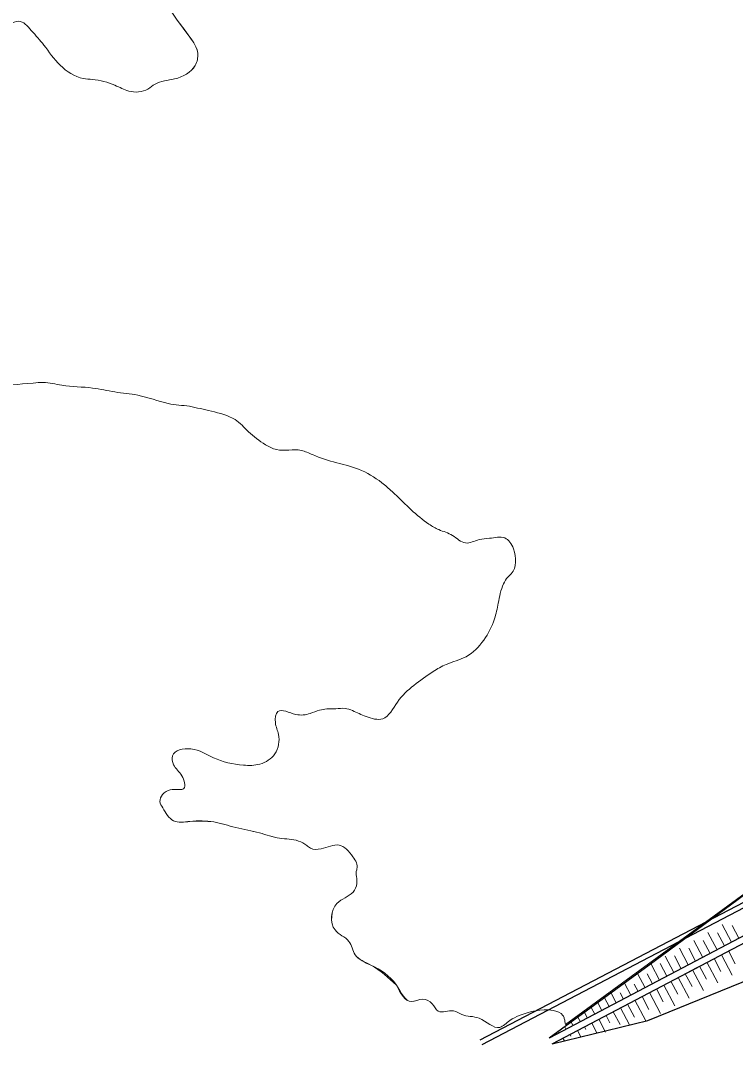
# Model space of a CAD drawing. Extents: x 553962 to 842807, y 8883888 to 9032388.
# Drawn here: x 571847 to 574602, y 8987152 to 8991098 of the extents above; entities that cross this region are included whole.
import ezdxf

# ---------------------------------------------------------------- set-up
doc = ezdxf.new("R2010")
doc.units = 0
doc.header["$LTSCALE"] = 200
doc.layers.add('25', color=7, linetype='Continuous', lineweight=13)
doc.layers.add('63', color=7, linetype='Continuous', lineweight=13)

msp = doc.modelspace()

# ---------------------------------------------------------------- linework, layer by layer
at = {"layer": '25', "lineweight": 25}
for p, q in [((577877.7, 8989395.6), (573616.6, 8987168.4)), ((573625.3, 8987151.7), (577886.4, 8989378.8))]:
    msp.add_line(p, q, dxfattribs=at)
at = {"layer": '25'}
for points in [[(578351.6, 8991043.2), (578446.9, 8991274.5), (572334.3, 8991274.5), (572447.3, 8991102.9), (572499.8, 8991033.9)], [(573946.4, 8987228.8), (575651.3, 8988475.2), (578012.7, 8989366.8), (578009.5, 8989418.3)]]:
    msp.add_lwpolyline(points, dxfattribs=at)
at = {"layer": '25', "lineweight": 25}
for points in [[(578012.9, 8989352.9), (577187, 8989042.7), (576324, 8988712.7), (575950.1, 8988578.7), (575647.5, 8988463.9), (575187.8, 8988130.1), (574877.2, 8987905.3), (574268.6, 8987457.2), (573884, 8987175.6)], [(573895.3, 8987154), (574263.9, 8987244.7), (575107.4, 8987587), (575919.3, 8987877.8), (576674.3, 8988291.2), (577269.1, 8988857.9), (578024.2, 8989331.3)]]:
    msp.add_lwpolyline(points, dxfattribs=at)
at = {"layer": '25'}
for points in [[(572497.9, 8989611.9), (572416.1, 8989621.7), (572298.7, 8989654.1), (572210.5, 8989666.4), (572124.8, 8989681.2), (572006.5, 8989692.2), (571934.7, 8989703.3), (571895.8, 8989700.6), (571733.8, 8989683.8), (571587.2, 8989646.9), (571453.1, 8989617.6), (571351.8, 8989579.6), (571165.1, 8989536.3), (571023.7, 8989489.3), (570824.7, 8989420.8), (570717.5, 8989353.9), (570650.5, 8989289.6), (570581.7, 8989265.5), (570557.9, 8989261.6), (570536.5, 8989171.1), (570516.3, 8989080.5), (570500.1, 8988981.1), (570490.7, 8988932), (570480, 8988888), (570410, 8988857.6), (570400.3, 8988925.5), (570389.6, 8989066.3), (570400.3, 8989105.3), (570401.2, 8989131.7), (570339.7, 8989129), (570310.5, 8989145.2), (570285.9, 8989198), (570293, 8989230.7), (570411.6, 8989290.1), (570477.3, 8989360.7), (570556.4, 8989461.5), (570612, 8989532.1), (570692.7, 8989609.1), (570714.8, 8989641.8), (570783.9, 8989649.6), (570828.7, 8989677.3), (570845.5, 8989742.8), (570853.5, 8989794.3), (570853.3, 8989809.4), (570852.4, 8989877.3), (570850.7, 8989910), (570881.9, 8989923.9), (570867.7, 8990045.8), (570873.8, 8990055.9), (570956.8, 8990057.4), (571136.7, 8990140.9), (571138, 8990227.7), (571073.1, 8990284.1), (570988.5, 8990315.2), (570949.2, 8990336.5), (570913.7, 8990362.8), (570894.5, 8990381.6), (570910.4, 8990415.6), (570967.7, 8990454.8), (571009.8, 8990502.7), (571044.6, 8990531.7), (571122.5, 8990533.2), (571168.4, 8990581.1), (571168.7, 8990652.7), (571082.9, 8990673.9), (570973, 8990711.2), (570957.2, 8990759), (571030.7, 8990809.5), (571089.2, 8990854.9), (571136.3, 8990904.1), (571180.8, 8990962.1), (571302.4, 8990981.3), (571318.4, 8990918.5), (571353.3, 8990850.7), (571399, 8990815.6), (571537.4, 8990716.7), (571595.4, 8990703), (571610.5, 8990704.3), (571630.6, 8990706.9), (571685.4, 8990741), (571779.9, 8990818), (571783.9, 8990893.5), (571765.3, 8990965.1), (571729.5, 8991007.7), (571709, 8991040.3), (571707.2, 8991075.5), (571765, 8991082), (571805.2, 8991084.6), (571839, 8991094.8), (571888.5, 8991059.7), (571937, 8991003.3)], [(571937, 8991003.3), (571888.5, 8991059.7), (571839, 8991094.8), (571805.2, 8991084.6), (571765, 8991082), (571707.2, 8991075.5), (571709, 8991040.3), (571729.5, 8991007.7), (571765.3, 8990965.1), (571783.9, 8990893.5), (571779.9, 8990818), (571685.4, 8990741), (571630.6, 8990706.9), (571610.5, 8990704.3), (571595.4, 8990703), (571537.4, 8990716.7), (571399, 8990815.6), (571353.3, 8990850.7), (571318.4, 8990918.5), (571302.4, 8990981.3), (571180.8, 8990962.1), (571136.3, 8990904.1), (571089.2, 8990854.9), (571030.7, 8990809.5), (570957.2, 8990759), (570973, 8990711.2), (571082.9, 8990673.9), (571168.7, 8990652.7), (571168.4, 8990581.1), (571122.5, 8990533.2), (571044.6, 8990531.7), (571009.8, 8990502.7), (570967.7, 8990454.8), (570910.4, 8990415.6), (570894.5, 8990381.6), (570913.7, 8990362.8), (570949.2, 8990336.5), (570988.5, 8990315.2), (571073.1, 8990284.1), (571138, 8990227.7), (571136.7, 8990140.9), (570956.8, 8990057.4), (570873.8, 8990055.9), (570867.7, 8990045.8), (570881.9, 8989923.9), (570850.7, 8989910), (570852.4, 8989877.3), (570853.3, 8989809.4), (570853.5, 8989794.3), (570845.5, 8989742.8), (570828.7, 8989677.3), (570783.9, 8989649.6), (570714.8, 8989641.8), (570692.7, 8989609.1), (570612, 8989532.1), (570556.4, 8989461.5), (570477.3, 8989360.7), (570411.6, 8989290.1), (570293, 8989230.7), (570285.9, 8989198), (570310.5, 8989145.2), (570339.7, 8989129), (570401.2, 8989131.7), (570400.3, 8989105.3), (570389.6, 8989066.3), (570400.3, 8988925.5), (570410, 8988857.6), (570480, 8988888), (570490.7, 8988932), (570500.1, 8988981.1), (570516.3, 8989080.5), (570536.5, 8989171.1), (570557.9, 8989261.6), (570581.7, 8989265.5), (570650.5, 8989289.6), (570717.5, 8989353.9), (570824.7, 8989420.8), (571023.7, 8989489.3), (571165.1, 8989536.3), (571351.8, 8989579.6), (571453.1, 8989617.6), (571587.2, 8989646.9), (571733.8, 8989683.8), (571895.8, 8989700.6), (571934.7, 8989703.3), (572006.5, 8989692.2), (572124.8, 8989681.2), (572210.5, 8989666.4), (572298.7, 8989654.1), (572416.1, 8989621.7), (572497.9, 8989611.9)], [(571937, 8991003.3), (571999.7, 8990925.5), (572088.4, 8990874.2), (572123.6, 8990870.6), (572210.7, 8990848.2), (572263.8, 8990825.7), (572337.9, 8990833.5), (572365.3, 8990852.4), (572440.4, 8990872.8), (572520.2, 8990924.6), (572529.6, 8990971.1), (572499.8, 8991033.9), (572447.3, 8991102.9)], [(572499.8, 8991033.9), (572529.6, 8990971.1), (572520.2, 8990924.6), (572440.4, 8990872.8), (572365.3, 8990852.4), (572337.9, 8990833.5), (572263.8, 8990825.7), (572210.7, 8990848.2), (572123.6, 8990870.6), (572088.4, 8990874.2), (571999.7, 8990925.5), (571937, 8991003.3)], [(573946.4, 8987228.8), (573942.2, 8987251.7), (573936.8, 8987263.8), (573898.8, 8987282.6), (573768.4, 8987263.3), (573732.2, 8987244.3), (573693.6, 8987217.8), (573613.9, 8987252.8), (573547, 8987267.7), (573515.4, 8987281.4), (573456.3, 8987280), (573433.3, 8987308.8), (573396.6, 8987326.3), (573352.8, 8987317.4), (573295.3, 8987380.1), (573196.2, 8987457.7), (573136.6, 8987497.8), (573112, 8987549.3), (573058.6, 8987593.1), (573066, 8987695), (573128.2, 8987739.2), (573142.9, 8987771.9), (573142.1, 8987824.7), (573143.3, 8987828.5), (573127.6, 8987875), (573074.2, 8987920.1), (573005.3, 8987906), (572963.7, 8987908.4), (572949.8, 8987918.4), (572918.1, 8987935.9), (572845, 8987947), (572768.1, 8987966.9), (572676, 8987988), (572591.5, 8988009.2), (572499.7, 8988011.4), (572436.8, 8988013.7), (572394.6, 8988063.9), (572384.2, 8988087.7), (572423.8, 8988133.1), (572476.6, 8988138.3), (572468.4, 8988187.3), (572436.4, 8988230), (572432.1, 8988263.9), (572503.4, 8988290.5), (572590.6, 8988256.8), (572705.4, 8988228.2), (572769.5, 8988232.2), (572826.8, 8988271.4), (572840.8, 8988346.8), (572828.9, 8988392.1), (572838.4, 8988434.8), (572907.7, 8988423.7), (572962.9, 8988427.7), (572999.2, 8988440.3), (573054.4, 8988445.5), (573062, 8988445.6), (573097.2, 8988446.9), (573126.2, 8988438.2), (573178.1, 8988415.7), (573242.3, 8988407.1), (573299.2, 8988471.4), (573362.5, 8988535.7), (573437.2, 8988588.7), (573487.1, 8988616.6), (573563.4, 8988645.7), (573631.6, 8988710), (573673.3, 8988791.9), (573687.5, 8988852.3), (573707.9, 8988926.5), (573725.1, 8988953), (573737.5, 8988965.6), (573746.2, 8989062.4), (573713, 8989103.8), (573653.9, 8989102.3), (573613.8, 8989097.2), (573561.1, 8989084.5), (573511.7, 8989113.2), (573458.6, 8989135.7), (573420.6, 8989157), (573288.3, 8989273.5), (573248.8, 8989308.6), (573161.3, 8989363.7), (573065.3, 8989393.6), (572971.9, 8989424.7), (572928.9, 8989440.9), (572833.3, 8989444.4), (572790.3, 8989463.1), (572725.5, 8989513.2), (572673.4, 8989559.6), (572582.4, 8989592), (572497.9, 8989611.9)], [(572497.9, 8989611.9), (572582.4, 8989592), (572673.4, 8989559.6), (572725.5, 8989513.2), (572790.3, 8989463.1), (572833.3, 8989444.4), (572928.9, 8989440.9), (572971.9, 8989424.7), (573065.3, 8989393.6), (573161.3, 8989363.7), (573248.8, 8989308.6), (573288.3, 8989273.5), (573420.6, 8989157), (573458.6, 8989135.7), (573511.7, 8989113.2), (573561.1, 8989084.5), (573613.8, 8989097.2), (573653.9, 8989102.3), (573713, 8989103.8), (573746.2, 8989062.4), (573737.5, 8988965.6), (573725.1, 8988953), (573707.9, 8988926.5), (573687.5, 8988852.3), (573673.3, 8988791.9), (573631.6, 8988710), (573563.4, 8988645.7), (573487.1, 8988616.6), (573437.2, 8988588.7), (573362.5, 8988535.7), (573299.2, 8988471.4), (573242.3, 8988407.1), (573178.1, 8988415.7), (573126.2, 8988438.2), (573097.2, 8988446.9), (573062, 8988445.6), (573054.4, 8988445.5), (572999.2, 8988440.3), (572962.9, 8988427.7), (572907.7, 8988423.7), (572838.4, 8988434.8), (572828.9, 8988392.1), (572840.8, 8988346.8), (572826.8, 8988271.4), (572769.5, 8988232.2), (572705.4, 8988228.2), (572590.6, 8988256.8), (572503.4, 8988290.5), (572432.1, 8988263.9), (572436.4, 8988230), (572468.4, 8988187.3), (572476.6, 8988138.3), (572423.8, 8988133.1), (572384.2, 8988087.7), (572394.6, 8988063.9), (572436.8, 8988013.7), (572499.7, 8988011.4)], [(572499.7, 8988011.4), (572591.5, 8988009.2), (572676, 8987988), (572768.1, 8987966.9), (572845, 8987947), (572918.1, 8987935.9), (572949.8, 8987918.4), (572963.7, 8987908.4), (573005.3, 8987906), (573074.2, 8987920.1), (573127.6, 8987875), (573143.3, 8987828.5), (573142.1, 8987824.7), (573142.9, 8987771.9), (573128.2, 8987739.2), (573066, 8987695), (573058.6, 8987593.1), (573112, 8987549.3), (573136.6, 8987497.8), (573196.2, 8987457.7), (573295.3, 8987380.1)], [(573295.3, 8987380.1), (573352.8, 8987317.4), (573396.6, 8987326.3), (573433.3, 8987308.8), (573456.3, 8987280), (573515.4, 8987281.4), (573547, 8987267.7), (573613.9, 8987252.8), (573693.6, 8987217.8), (573732.2, 8987244.3), (573768.4, 8987263.3), (573898.8, 8987282.6), (573936.8, 8987263.8), (573942.2, 8987251.7), (573946.4, 8987228.8)]]:
    msp.add_spline(points, degree=3, dxfattribs=at)
at = {"layer": '63', "lineweight": 25}
for p, q in [((578012.9, 8989352.9), (573884, 8987175.6)), ((573895.3, 8987154), (578024.2, 8989331.3))]:
    msp.add_line(p, q, dxfattribs=at)
at = {"layer": '63'}
for p, q in [((574586.5, 8987546.1), (574550.7, 8987614)), ((574531, 8987516.8), (574495.8, 8987583.5)), ((574559.2, 8987531.7), (574532.9, 8987581.5)), ((574614.6, 8987561), (574588.4, 8987610.7)), ((574475.5, 8987487.6), (574441, 8987553)), ((574503.7, 8987502.4), (574477.4, 8987552.2)), ((574572.6, 8987538.8), (574517.1, 8987509.5)), ((574561.2, 8987505.2), (574616.7, 8987534.4)), ((574628.1, 8987568.1), (574572.6, 8987538.8)), ((574392.7, 8987443.9), (574366.4, 8987493.7)), ((574420, 8987458.3), (574386.2, 8987522.5)), ((574448.2, 8987473.2), (574421.9, 8987523)), ((574517.1, 8987509.5), (574461.7, 8987480.3)), ((574505.7, 8987475.9), (574561.2, 8987505.2)), ((574547.3, 8987497.8), (574589.1, 8987418.7)), ((574574.7, 8987512.2), (574600.9, 8987462.5)), ((574309, 8987399.8), (574276.5, 8987461.5)), ((574337.2, 8987414.7), (574311, 8987464.4)), ((574364.5, 8987429.1), (574331.3, 8987492)), ((574461.6, 8987480.3), (574406.2, 8987451)), ((574450.2, 8987446.6), (574505.7, 8987475.9)), ((574491.9, 8987468.6), (574533.8, 8987389.1)), ((574519.2, 8987483), (574545.4, 8987433.2)), ((574253.5, 8987370.5), (574224.8, 8987425.1)), ((574281.7, 8987385.4), (574261, 8987424.7)), ((574350.7, 8987421.8), (574295.2, 8987392.5)), ((574339.2, 8987388.1), (574394.7, 8987417.4)), ((574406.2, 8987451), (574350.7, 8987421.8)), ((574394.7, 8987417.4), (574450.2, 8987446.6)), ((574408.2, 8987424.5), (574434.5, 8987374.7)), ((574436.4, 8987439.3), (574478.5, 8987359.5)), ((574463.7, 8987453.7), (574489.9, 8987404)), ((574198.1, 8987341.3), (574173.6, 8987387.6)), ((574226.2, 8987356.1), (574211.5, 8987384.1)), ((574295.2, 8987392.5), (574239.7, 8987363.2)), ((574283.8, 8987358.9), (574339.2, 8987388.1)), ((574325.4, 8987380.8), (574367.9, 8987300.3)), ((574352.7, 8987395.2), (574379, 8987345.4)), ((574380.9, 8987410.1), (574423.2, 8987329.9)), ((574142.6, 8987312), (574122.4, 8987350.2)), ((574170.7, 8987326.9), (574157.9, 8987351.2)), ((574239.7, 8987363.2), (574184.2, 8987334)), ((574228.3, 8987329.6), (574283.8, 8987358.8)), ((574241.7, 8987336.7), (574268, 8987286.9)), ((574269.9, 8987351.6), (574312.6, 8987270.7)), ((574297.2, 8987366), (574323.5, 8987316.2)), ((574087.1, 8987282.8), (574071.3, 8987312.7)), ((574128.7, 8987304.7), (574073.2, 8987275.5)), ((574115.2, 8987297.6), (574097.2, 8987331.8)), ((574117.3, 8987271.1), (574172.8, 8987300.3)), ((574184.2, 8987334), (574128.7, 8987304.7)), ((574172.8, 8987300.3), (574228.3, 8987329.6)), ((574186.2, 8987307.4), (574212.5, 8987257.7)), ((574214.4, 8987322.3), (574256.3, 8987242.8)), ((574004.3, 8987239.1), (573994.9, 8987256.8)), ((574073.2, 8987275.5), (574017.8, 8987246.2)), ((574031.6, 8987253.5), (574020.1, 8987275.3)), ((574059.8, 8987268.3), (574046.1, 8987294.3)), ((574061.8, 8987241.8), (574117.3, 8987271.1)), ((574103.5, 8987263.8), (574118.2, 8987235.8)), ((574130.8, 8987278.2), (574157, 8987228.4)), ((574158.9, 8987293), (574193.6, 8987227.4)), ((573948.8, 8987209.8), (573943.7, 8987219.4)), ((574017.7, 8987246.2), (573962.3, 8987216.9)), ((573976.1, 8987224.2), (573968.9, 8987237.8)), ((574006.3, 8987212.6), (574061.8, 8987241.8)), ((574019.8, 8987219.7), (574025.1, 8987209.6)), ((574048, 8987234.5), (574068, 8987196.5)), ((574075.3, 8987248.9), (574101.5, 8987199.1)), ((573893.3, 8987180.6), (573892.6, 8987182)), ((573895.3, 8987154), (573950.8, 8987183.3)), ((573962.2, 8987216.9), (573906.8, 8987187.7)), ((573920.6, 8987195), (573917.8, 8987200.4)), ((573950.8, 8987183.3), (574006.3, 8987212.6)), ((573964.3, 8987190.4), (573967.6, 8987184.1)), ((573992.5, 8987205.2), (574005.2, 8987181.1)), ((573908.8, 8987161.1), (573910.6, 8987157.8)), ((573937, 8987176), (573942.5, 8987165.6))]:
    msp.add_line(p, q, dxfattribs=at)

doc.saveas('drawing.dxf')
